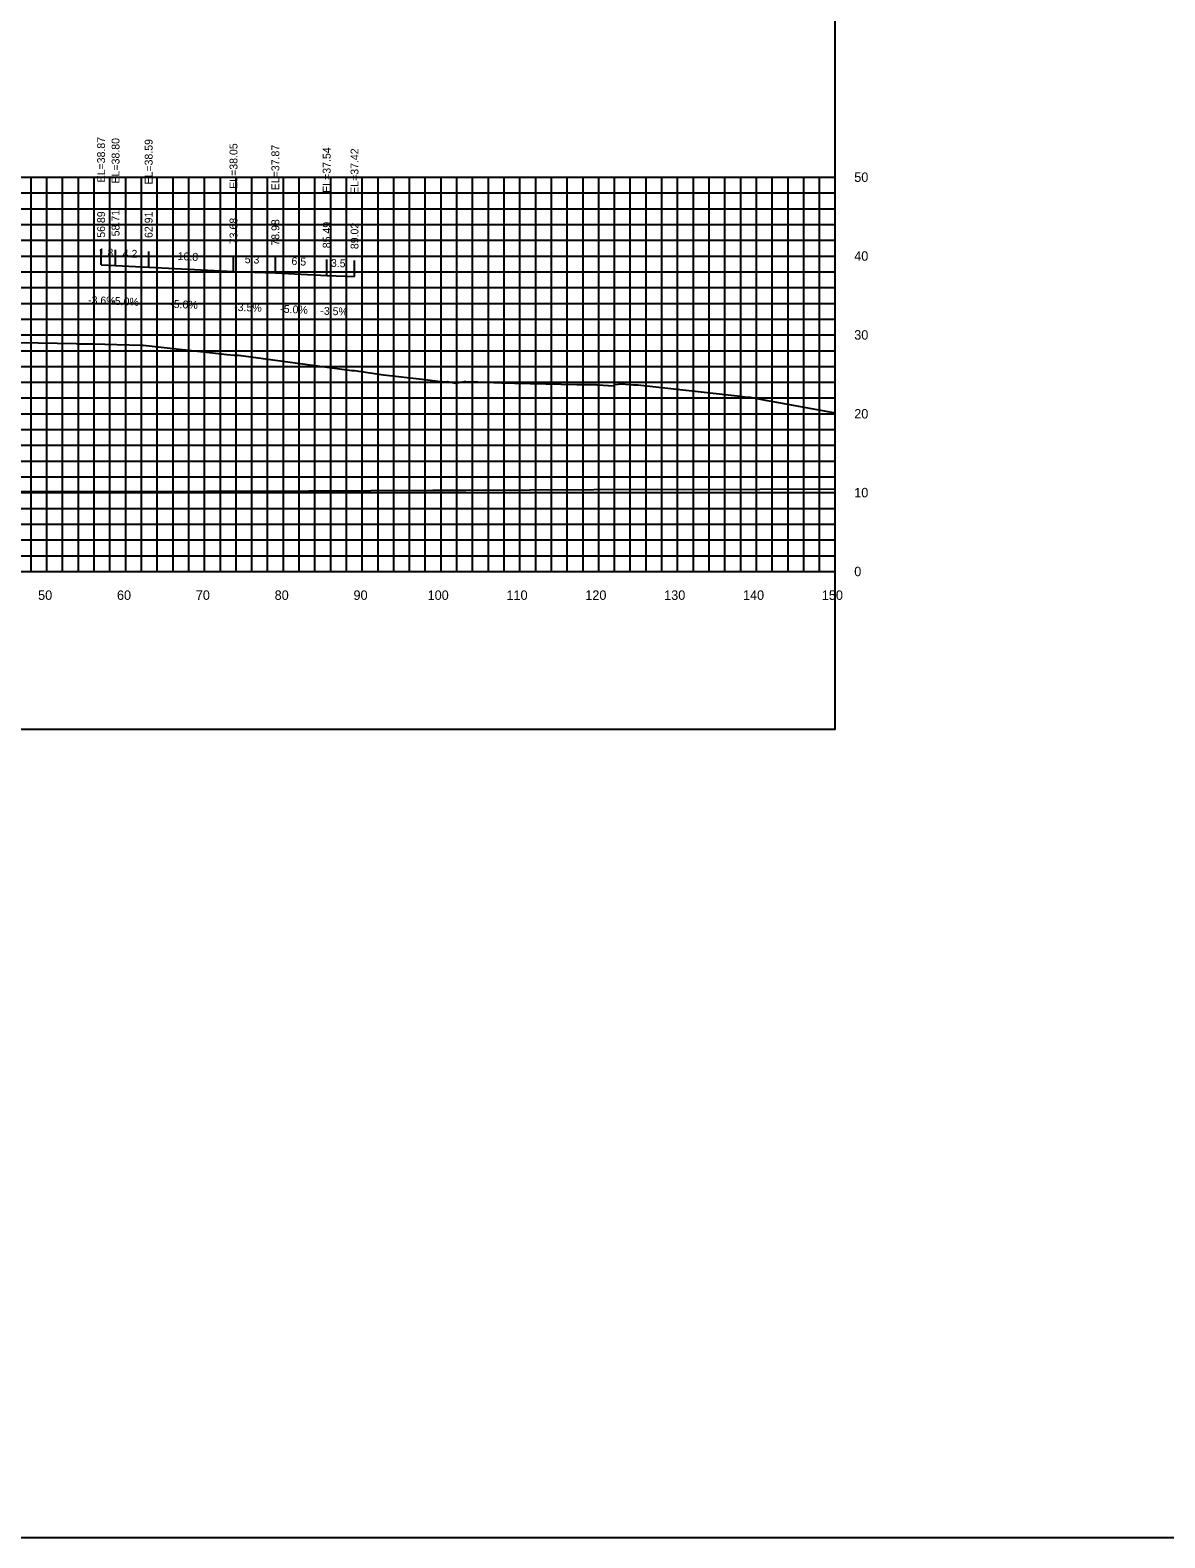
# Model space of a CAD drawing. Extents: x 1800880 to 1818864, y 245271 to 250560.
# Drawn here: x 1810257.5 to 1810401.4, y 246594.2 to 246785.4 of the extents above; entities that cross this region are included whole.
import ezdxf

# ---------------------------------------------------------------- set-up
doc = ezdxf.new("R2010")
doc.units = 0
for name, color, linetype in [('33', 7, 'Continuous'), ('ANNO-TXT', 7, 'Continuous'), ('CL-CNST', 7, 'Continuous'), ('DESIGN - DRAINAGE - Bridges', 7, 'Continuous'), ('Level 32', 7, 'Continuous'), ('Level 37', 7, 'Continuous'), ('Level 46', 7, 'Continuous'), ('Level 62', 7, 'Continuous'), ('SHT-BDR', 7, 'Continuous')]:
    doc.layers.add(name, color=color, linetype=linetype)

msp = doc.modelspace()

# ---------------------------------------------------------------- linework, layer by layer
at = {"layer": 'CL-CNST'}
msp.add_lwpolyline([(1810251.2, 246745.89), (1810263.33, 246745.64), (1810263.67, 246745.63), (1810264.07, 246745.63), (1810264.9, 246745.62), (1810265.45, 246745.62), (1810271.59, 246745.43), (1810271.85, 246745.43), (1810281.76, 246744.33), (1810282.47, 246744.28), (1810283.37, 246744.17), (1810283.89, 246744.16), (1810283.94, 246744.16), (1810298.3, 246742.22), (1810298.63, 246742.22), (1810302.33, 246741.7), (1810307.24, 246741.13), (1810309.57, 246740.82), (1810309.67, 246740.78), (1810309.68, 246740.78), (1810310.39, 246740.82), (1810311.47, 246740.63), (1810312.58, 246740.84), (1810312.58, 246740.84), (1810312.59, 246740.84), (1810312.61, 246740.84), (1810312.63, 246740.84), (1810312.64, 246740.84), (1810312.66, 246740.84), (1810312.68, 246740.84), (1810312.7, 246740.84), (1810312.73, 246740.84), (1810312.75, 246740.84), (1810312.76, 246740.84), (1810314.28, 246740.79), (1810317.33, 246740.68), (1810318.94, 246740.62), (1810326.83, 246740.45), (1810327.15, 246740.45), (1810327.95, 246740.45), (1810328.08, 246740.45), (1810329.1, 246740.45), (1810329.16, 246740.45), (1810329.29, 246740.44), (1810329.41, 246740.43), (1810329.52, 246740.42), (1810331.53, 246740.29), (1810331.69, 246740.47), (1810332.51, 246740.55), (1810334.02, 246740.42), (1810334.09, 246740.42), (1810334.38, 246740.42), (1810334.57, 246740.42), (1810347.58, 246738.96), (1810348.41, 246738.85), (1810348.85, 246738.86), (1810350.99, 246738.45), (1810351.5, 246738.36), (1810354.05, 246737.89), (1810359.63, 246736.85)], dxfattribs=at)
at = {"layer": 'DESIGN - DRAINAGE - Bridges'}
for p, q in [((1810359.63, 246716.75), (1810359.63, 246766.75)), ((1810359.69, 246766.75), (1810359.63, 246766.75)), ((1810359.69, 246756.75), (1810359.63, 246756.75)), ((1810359.69, 246746.75), (1810359.63, 246746.75)), ((1810359.69, 246736.75), (1810359.63, 246736.75)), ((1810359.69, 246726.75), (1810359.63, 246726.75)), ((1810059.63, 246716.75), (1810359.63, 246716.75)), ((1810259.63, 246716.69), (1810259.63, 246716.75)), ((1810269.63, 246716.69), (1810269.63, 246716.75)), ((1810279.63, 246716.69), (1810279.63, 246716.75)), ((1810289.63, 246716.69), (1810289.63, 246716.75)), ((1810299.63, 246716.69), (1810299.63, 246716.75)), ((1810309.63, 246716.69), (1810309.63, 246716.75)), ((1810319.63, 246716.69), (1810319.63, 246716.75)), ((1810329.63, 246716.69), (1810329.63, 246716.75)), ((1810339.63, 246716.69), (1810339.63, 246716.75)), ((1810349.63, 246716.69), (1810349.63, 246716.75)), ((1810359.63, 246716.69), (1810359.63, 246716.75)), ((1810359.69, 246716.75), (1810359.63, 246716.75))]:
    msp.add_line(p, q, dxfattribs=at)
at = {"layer": 'Level 32'}
msp.add_lwpolyline([(1807748.28, 249582.47), (1811531.79, 249582.47), (1811531.79, 246594.22), (1807748.28, 246594.22)], close=True, dxfattribs=at)
at = {"layer": 'Level 37'}
for p, q in [((1810266.51, 246755.62), (1810266.51, 246757.62)), ((1810268.34, 246755.55), (1810268.34, 246757.55)), ((1810272.54, 246755.34), (1810272.54, 246757.34)), ((1810283.3, 246754.8), (1810283.3, 246756.8)), ((1810288.61, 246754.62), (1810288.61, 246756.62)), ((1810295.12, 246754.29), (1810295.12, 246756.29)), ((1810298.65, 246754.17), (1810298.65, 246756.17))]:
    msp.add_line(p, q, dxfattribs=at)
msp.add_lwpolyline([(1810059.63, 246696.75), (1810359.63, 246696.75), (1810359.63, 246886.75), (1810059.63, 246886.75)], close=True, dxfattribs=at)
at = {"layer": 'Level 46'}
for p, q in [((1810059.63, 246766.75), (1810359.63, 246766.75)), ((1810257.63, 246716.75), (1810257.63, 246766.75)), ((1810259.63, 246716.75), (1810259.63, 246766.75)), ((1810261.63, 246716.75), (1810261.63, 246766.75)), ((1810263.63, 246716.75), (1810263.63, 246766.75)), ((1810265.63, 246716.75), (1810265.63, 246766.75)), ((1810267.63, 246716.75), (1810267.63, 246766.75)), ((1810269.63, 246716.75), (1810269.63, 246766.75)), ((1810271.63, 246716.75), (1810271.63, 246766.75)), ((1810273.63, 246716.75), (1810273.63, 246766.75)), ((1810275.63, 246716.75), (1810275.63, 246766.75)), ((1810277.63, 246716.75), (1810277.63, 246766.75)), ((1810279.63, 246716.75), (1810279.63, 246766.75)), ((1810281.63, 246716.75), (1810281.63, 246766.75)), ((1810283.63, 246716.75), (1810283.63, 246766.75)), ((1810285.63, 246716.75), (1810285.63, 246766.75)), ((1810287.63, 246716.75), (1810287.63, 246766.75)), ((1810289.63, 246716.75), (1810289.63, 246766.75)), ((1810291.63, 246716.75), (1810291.63, 246766.75)), ((1810293.63, 246716.75), (1810293.63, 246766.75)), ((1810295.63, 246716.75), (1810295.63, 246766.75)), ((1810297.63, 246716.75), (1810297.63, 246766.75)), ((1810299.63, 246716.75), (1810299.63, 246766.75)), ((1810301.63, 246716.75), (1810301.63, 246766.75)), ((1810303.63, 246716.75), (1810303.63, 246766.75)), ((1810305.63, 246716.75), (1810305.63, 246766.75)), ((1810307.63, 246716.75), (1810307.63, 246766.75)), ((1810309.63, 246716.75), (1810309.63, 246766.75)), ((1810311.63, 246716.75), (1810311.63, 246766.75)), ((1810313.63, 246716.75), (1810313.63, 246766.75)), ((1810315.63, 246716.75), (1810315.63, 246766.75)), ((1810317.63, 246716.75), (1810317.63, 246766.75)), ((1810319.63, 246716.75), (1810319.63, 246766.75)), ((1810321.63, 246716.75), (1810321.63, 246766.75)), ((1810323.63, 246716.75), (1810323.63, 246766.75)), ((1810325.63, 246716.75), (1810325.63, 246766.75)), ((1810327.63, 246716.75), (1810327.63, 246766.75)), ((1810329.63, 246716.75), (1810329.63, 246766.75)), ((1810331.63, 246716.75), (1810331.63, 246766.75)), ((1810333.63, 246716.75), (1810333.63, 246766.75)), ((1810335.63, 246716.75), (1810335.63, 246766.75)), ((1810337.63, 246716.75), (1810337.63, 246766.75)), ((1810339.63, 246716.75), (1810339.63, 246766.75)), ((1810341.63, 246716.75), (1810341.63, 246766.75)), ((1810343.63, 246716.75), (1810343.63, 246766.75)), ((1810345.63, 246716.75), (1810345.63, 246766.75)), ((1810347.63, 246716.75), (1810347.63, 246766.75)), ((1810349.63, 246716.75), (1810349.63, 246766.75)), ((1810351.63, 246716.75), (1810351.63, 246766.75)), ((1810353.63, 246716.75), (1810353.63, 246766.75)), ((1810355.63, 246716.75), (1810355.63, 246766.75)), ((1810357.63, 246716.75), (1810357.63, 246766.75)), ((1810359.63, 246716.75), (1810359.63, 246766.75)), ((1810059.63, 246764.75), (1810359.63, 246764.75)), ((1810059.63, 246762.75), (1810359.63, 246762.75)), ((1810059.63, 246760.75), (1810359.63, 246760.75)), ((1810059.63, 246758.75), (1810359.63, 246758.75)), ((1810059.63, 246756.75), (1810359.63, 246756.75)), ((1810059.63, 246754.75), (1810359.63, 246754.75)), ((1810059.63, 246752.75), (1810359.63, 246752.75)), ((1810059.63, 246750.75), (1810359.63, 246750.75)), ((1810059.63, 246748.75), (1810359.63, 246748.75)), ((1810059.63, 246746.75), (1810359.63, 246746.75)), ((1810059.63, 246744.75), (1810359.63, 246744.75)), ((1810059.63, 246742.75), (1810359.63, 246742.75)), ((1810059.63, 246740.75), (1810359.63, 246740.75)), ((1810059.63, 246738.75), (1810359.63, 246738.75)), ((1810059.63, 246736.75), (1810359.63, 246736.75)), ((1810059.63, 246734.75), (1810359.63, 246734.75)), ((1810059.63, 246732.75), (1810359.63, 246732.75)), ((1810059.63, 246730.75), (1810359.63, 246730.75)), ((1810059.63, 246728.75), (1810359.63, 246728.75)), ((1810059.63, 246726.75), (1810359.63, 246726.75)), ((1810059.63, 246724.75), (1810359.63, 246724.75)), ((1810059.63, 246722.75), (1810359.63, 246722.75)), ((1810059.63, 246720.75), (1810359.63, 246720.75)), ((1810059.63, 246718.75), (1810359.63, 246718.75)), ((1810059.63, 246716.75), (1810359.63, 246716.75))]:
    msp.add_line(p, q, dxfattribs=at)
at = {"layer": 'Level 62'}
for points in [[(1810266.51, 246755.62), (1810268.34, 246755.55), (1810272.54, 246755.34), (1810283.3, 246754.8), (1810288.61, 246754.62), (1810295.12, 246754.29), (1810298.65, 246754.17)], [(1810059.63, 246727.98), (1810062.96, 246727.9), (1810070.21, 246727.85), (1810090.72, 246727.59), (1810102.17, 246727.52), (1810118.47, 246727.36), (1810133.02, 246727.29), (1810146.23, 246727.19), (1810163.15, 246727.13), (1810173.98, 246727.03), (1810192.79, 246727), (1810201.74, 246726.94), (1810222.07, 246726.94), (1810229.49, 246726.89), (1810251.09, 246726.92), (1810257.25, 246726.88), (1810279.91, 246726.95), (1810285, 246726.93), (1810308.57, 246727.05), (1810312.76, 246727.05), (1810337.11, 246727.19), (1810340.51, 246727.13), (1810359.63, 246727.24)]]:
    msp.add_lwpolyline(points, dxfattribs=at)

# ---------------------------------------------------------------- texts
for s, p in [('50', (1810258.52, 246713.15)), ('60', (1810268.52, 246713.15)), ('70', (1810278.52, 246713.15)), ('80', (1810288.52, 246713.15)), ('90', (1810298.52, 246713.15)), ('100', (1810307.92, 246713.15)), ('110', (1810317.92, 246713.15)), ('120', (1810327.92, 246713.15)), ('130', (1810337.92, 246713.15)), ('140', (1810347.92, 246713.15)), ('150', (1810357.92, 246713.15))]:
    msp.add_text(s, height=1.2).set_placement(p)
at = {"layer": '33'}
for s, p in [('50', (1810362.03, 246766.15)), ('40', (1810362.03, 246756.15)), ('30', (1810362.03, 246746.15)), ('20', (1810362.03, 246736.15)), ('10', (1810362.03, 246726.15)), ('0', (1810362.03, 246716.15))]:
    msp.add_text(s, height=1.2, dxfattribs=at).set_placement(p)
at = {"layer": 'ANNO-TXT'}
for s, rotation, p in [('1.8', 357.9493, (1810266.18, 246756.73)), ('4.2', 357.1285, (1810269.21, 246756.61)), ('10.8', 357.1285, (1810276.2, 246756.26)), ('5.3', 357.9828, (1810284.71, 246755.85)), ('6.5', 357.1528, (1810290.63, 246755.62)), ('3.5', 357.998, (1810295.64, 246755.38)), ('-3.6%', 357.9493, (1810264.84, 246750.68)), ('-5.0%', 357.1285, (1810267.78, 246750.58)), ('-5.0%', 357.1285, (1810275.26, 246750.2)), ('-3.5%', 357.9828, (1810283.37, 246749.8)), ('-5.0%', 357.1528, (1810289.21, 246749.58)), ('-3.5%', 357.998, (1810294.3, 246749.32))]:
    msp.add_text(s, height=1, rotation=rotation, dxfattribs=at).set_placement(p)
at = {"layer": 'SHT-BDR'}
for s, p in [('EL=38.87', (1810267.01, 246766.09)), ('EL=38.80', (1810268.84, 246765.95)), ('EL=38.59', (1810273.04, 246765.82)), ('EL=38.05', (1810283.8, 246765.28)), ('EL=37.87', (1810289.11, 246765.09)), ('EL=37.54', (1810295.62, 246764.77)), ('EL=37.42', (1810299.15, 246764.64)), ('56.89', (1810267.01, 246759.07)), ('58.71', (1810268.84, 246759.25)), ('62.91', (1810273.04, 246759.04)), ('73.68', (1810283.8, 246758.25)), ('78.98', (1810289.11, 246758.07)), ('85.49', (1810295.62, 246757.74)), ('89.02', (1810299.15, 246757.62))]:
    msp.add_text(s, height=1, rotation=90, dxfattribs=at).set_placement(p)

doc.saveas('drawing.dxf')
